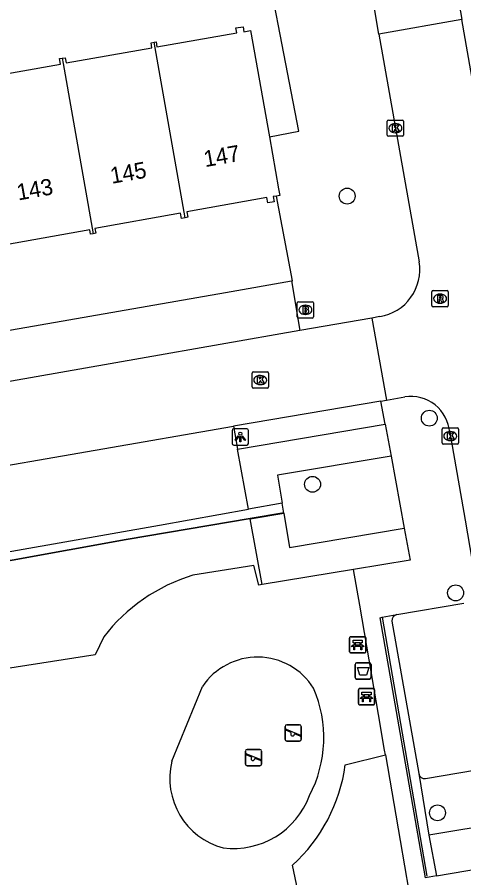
# Model space of a CAD drawing. Extents: x 157793 to 159380, y 380882 to 382313.
# Drawn here: x 158575.1 to 158602.5, y 381470.4 to 381523.3 of the extents above; entities that cross this region are included whole.
import ezdxf

# ---------------------------------------------------------------- set-up
doc = ezdxf.new("R2010")
doc.units = 0
for name, color, linetype in [('IMGEO_Afvalbak', 7, 'Continuous'), ('IMGEO_Bank', 7, 'Continuous'), ('IMGEO_Boom', 7, 'Continuous'), ('IMGEO_Brandkraan', 7, 'Continuous'), ('IMGEO_Groenvoorziening', 7, 'Continuous'), ('IMGEO_Haag', 7, 'Continuous'), ('IMGEO_Hek', 7, 'Continuous'), ('IMGEO_Kolk', 7, 'Continuous'), ('IMGEO_Lichtpunt', 7, 'Continuous'), ('IMGEO_Pand', 7, 'Continuous'), ('IMGEO_Pand_nummerreeks', 7, 'Continuous'), ('IMGEO_Parkeervlak_open', 7, 'Continuous'), ('IMGEO_Rijbaan_lokaal_open', 7, 'Continuous'), ('IMGEO_Rioolput', 7, 'Continuous'), ('IMGEO_Speelvoorziening', 7, 'Continuous'), ('IMGEO_Voetpad_open', 7, 'Continuous')]:
    doc.layers.add(name, color=color, linetype=linetype)

msp = doc.modelspace()

# ---------------------------------------------------------------- linework, layer by layer
at = {"layer": 'IMGEO_Afvalbak'}
for p, q in [((158595.907, 381483.631), (158596.697, 381483.631)), ((158596.697, 381483.631), (158595.907, 381483.631)), ((158595.807, 381482.731), (158595.807, 381483.531)), ((158595.807, 381483.531), (158595.807, 381482.731)), ((158596.797, 381483.531), (158596.797, 381482.731)), ((158596.797, 381482.731), (158596.797, 381483.531)), ((158596.697, 381482.631), (158595.907, 381482.631)), ((158595.907, 381482.631), (158596.697, 381482.631))]:
    msp.add_line(p, q, dxfattribs=at)
msp.add_lwpolyline([(158595.95, 381483.345), (158596.654, 381483.345), (158596.505, 381482.875), (158596.099, 381482.875), (158595.95, 381483.345)], dxfattribs=at)
for centre, start, end in [((158595.907, 381483.531), 90, 180), ((158595.907, 381483.531), 90, 180), ((158596.697, 381483.531), 0, 90), ((158596.697, 381483.531), 360, 90), ((158595.907, 381482.731), 180, 270), ((158595.907, 381482.731), 180, 270), ((158596.697, 381482.731), 270, 0), ((158596.697, 381482.731), 270, 0)]:
    msp.add_arc(centre, 0.1, start, end, dxfattribs=at)
at = {"layer": 'IMGEO_Bank'}
for p, q in [((158595.546, 381485.237), (158596.387, 381485.237)), ((158596.387, 381485.237), (158595.546, 381485.237)), ((158595.471, 381484.312), (158595.471, 381485.153)), ((158595.471, 381485.153), (158595.471, 381484.312)), ((158595.78, 381484.743), (158595.78, 381484.849)), ((158595.824, 381484.849), (158595.824, 381484.743)), ((158596.112, 381484.855), (158595.83, 381484.855)), ((158595.83, 381484.737), (158596.112, 381484.737)), ((158596.118, 381484.743), (158596.118, 381484.849)), ((158596.162, 381484.849), (158596.162, 381484.743)), ((158596.471, 381485.162), (158596.471, 381484.321)), ((158596.471, 381484.321), (158596.471, 381485.162)), ((158596.396, 381484.237), (158595.555, 381484.237)), ((158595.555, 381484.237), (158596.396, 381484.237)), ((158596.168, 381484.635), (158595.775, 381484.635)), ((158596.089, 381482.049), (158596.93, 381482.049)), ((158596.93, 381482.049), (158596.089, 381482.049)), ((158596.014, 381481.124), (158596.014, 381481.965)), ((158596.014, 381481.965), (158596.014, 381481.124)), ((158596.323, 381481.555), (158596.323, 381481.661)), ((158596.367, 381481.661), (158596.367, 381481.555)), ((158596.655, 381481.667), (158596.373, 381481.667)), ((158596.373, 381481.549), (158596.655, 381481.549)), ((158596.661, 381481.555), (158596.661, 381481.661)), ((158596.705, 381481.661), (158596.705, 381481.555)), ((158597.014, 381481.974), (158597.014, 381481.133)), ((158597.014, 381481.133), (158597.014, 381481.974)), ((158596.939, 381481.049), (158596.098, 381481.049)), ((158596.098, 381481.049), (158596.939, 381481.049)), ((158596.711, 381481.447), (158596.318, 381481.447))]:
    msp.add_line(p, q, dxfattribs=at)
for points in [[(158595.718, 381484.635), (158595.576, 381484.635), (158595.688, 381484.737), (158595.774, 381484.737)], [(158595.774, 381484.855), (158595.688, 381484.855), (158595.688, 381485.016), (158596.251, 381485.016), (158596.251, 381484.855), (158596.168, 381484.855)], [(158596.168, 381484.737), (158596.251, 381484.737), (158596.363, 381484.635), (158596.224, 381484.635)], [(158595.768, 381484.628), (158595.768, 381484.421), (158595.725, 381484.421), (158595.725, 381484.628)], [(158596.218, 381484.628), (158596.218, 381484.421), (158596.174, 381484.421), (158596.174, 381484.628)], [(158596.261, 381481.447), (158596.119, 381481.447), (158596.231, 381481.549), (158596.317, 381481.549)], [(158596.317, 381481.667), (158596.231, 381481.667), (158596.231, 381481.828), (158596.794, 381481.828), (158596.794, 381481.667), (158596.711, 381481.667)], [(158596.711, 381481.549), (158596.794, 381481.549), (158596.906, 381481.447), (158596.767, 381481.447)], [(158596.311, 381481.44), (158596.311, 381481.233), (158596.268, 381481.233), (158596.268, 381481.44)], [(158596.761, 381481.44), (158596.761, 381481.233), (158596.717, 381481.233), (158596.717, 381481.44)]]:
    msp.add_lwpolyline(points, dxfattribs=at)
for centre, radius, start, end in [((158595.549, 381485.159), 0.0779, 92.4484, 184.2845), ((158595.549, 381485.159), 0.0779, 92.4484, 184.2845), ((158596.393, 381485.159), 0.0779, 2.4484, 94.2845), ((158596.393, 381485.159), 0.0779, 2.4484, 94.2845), ((158595.773, 381484.848), 0.00671, 2.8957, 87.1043), ((158595.773, 381484.744), 0.00671, 272.8957, 357.1043), ((158595.83, 381484.848), 0.00671, 92.8957, 177.1043), ((158595.83, 381484.744), 0.00671, 182.8957, 267.1043), ((158596.112, 381484.848), 0.00671, 2.8957, 87.1043), ((158596.112, 381484.744), 0.00671, 272.8957, 357.1043), ((158596.169, 381484.848), 0.00671, 92.8957, 177.1043), ((158596.169, 381484.744), 0.00671, 182.8957, 267.1043), ((158595.549, 381484.315), 0.0779, 182.4484, 274.2845), ((158595.549, 381484.315), 0.0779, 182.4484, 274.2845), ((158595.718, 381484.628), 0.00671, 2.8957, 87.1043), ((158595.775, 381484.628), 0.00671, 92.8957, 177.1043), ((158596.167, 381484.628), 0.00671, 2.8957, 87.1043), ((158596.224, 381484.628), 0.00671, 92.8957, 177.1043), ((158596.393, 381484.315), 0.0779, 272.4484, 4.2845), ((158596.393, 381484.315), 0.0779, 272.4484, 4.2845), ((158596.092, 381481.971), 0.0779, 92.4484, 184.2845), ((158596.092, 381481.971), 0.0779, 92.4484, 184.2845), ((158596.936, 381481.971), 0.0779, 2.4484, 94.2845), ((158596.936, 381481.971), 0.0779, 2.4484, 94.2845), ((158596.316, 381481.66), 0.00671, 2.8957, 87.1043), ((158596.316, 381481.556), 0.00671, 272.8957, 357.1043), ((158596.373, 381481.66), 0.00671, 92.8957, 177.1043), ((158596.373, 381481.556), 0.00671, 182.8957, 267.1043), ((158596.655, 381481.66), 0.00671, 2.8957, 87.1043), ((158596.655, 381481.556), 0.00671, 272.8957, 357.1043), ((158596.712, 381481.66), 0.00671, 92.8957, 177.1043), ((158596.712, 381481.556), 0.00671, 182.8957, 267.1043), ((158596.092, 381481.127), 0.0779, 182.4484, 274.2845), ((158596.092, 381481.127), 0.0779, 182.4484, 274.2845), ((158596.261, 381481.44), 0.00671, 2.8957, 87.1043), ((158596.318, 381481.44), 0.00671, 92.8957, 177.1043), ((158596.71, 381481.44), 0.00671, 2.8957, 87.1043), ((158596.767, 381481.44), 0.00671, 92.8957, 177.1043), ((158596.936, 381481.127), 0.0779, 272.4484, 4.2845), ((158596.936, 381481.127), 0.0779, 272.4484, 4.2845)]:
    msp.add_arc(centre, radius, start, end, dxfattribs=at)
at = {"layer": 'IMGEO_Boom'}
for centre in [(158595.323, 381512.316), (158600.37, 381498.664), (158593.198, 381494.601), (158601.987, 381487.927), (158600.872, 381474.411)]:
    msp.add_circle(centre, 0.489, dxfattribs=at)
at = {"layer": 'IMGEO_Brandkraan'}
for p, q in [((158592.257, 381504.896), (158592.257, 381505.748)), ((158592.332, 381505.822), (158593.184, 381505.822)), ((158592.745, 381505.602), (158592.77, 381505.602)), ((158593.258, 381505.748), (158593.258, 381504.896)), ((158593.184, 381504.822), (158592.332, 381504.822)), ((158592.768, 381505.042), (158592.743, 381505.042))]:
    msp.add_line(p, q, dxfattribs=at)
for points in [[(158592.257, 381504.896), (158592.257, 381505.748)], [(158592.332, 381505.822), (158593.184, 381505.822)], [(158592.605, 381505.522), (158592.605, 381505.122), (158592.818, 381505.122)], [(158592.836, 381505.522), (158592.605, 381505.522)], [(158592.784, 381505.441), (158592.73, 381505.441), (158592.73, 381505.365)], [(158592.73, 381505.365), (158592.783, 381505.365)], [(158593.258, 381505.748), (158593.258, 381504.896)], [(158593.184, 381504.822), (158592.332, 381504.822)], [(158592.792, 381505.289), (158592.73, 381505.289), (158592.73, 381505.208)], [(158592.73, 381505.208), (158592.792, 381505.208)]]:
    msp.add_lwpolyline(points, dxfattribs=at)
for centre, radius, start, end in [((158592.334, 381505.746), 0.0765, 91.552, 178.448), ((158592.334, 381505.746), 0.0765, 91.552, 178.448), ((158592.785, 381505.403), 0.0379, 267.8285, 90.9355), ((158592.84, 381505.377), 0.145, 59.4692, 91.5367), ((158592.865, 381505.424), 0.0922, 285.5137, 58.1501), ((158592.87, 381505.232), 0.105, 301.3115, 78.989), ((158593.182, 381505.746), 0.0765, 1.552, 88.448), ((158593.182, 381505.746), 0.0765, 1.552, 88.448), ((158592.334, 381504.898), 0.0765, 181.552, 268.448), ((158592.334, 381504.898), 0.0765, 181.552, 268.448), ((158592.793, 381505.248), 0.0404, 269.8759, 90.5077), ((158592.824, 381505.373), 0.251, 268.6676, 293.5347), ((158593.182, 381504.898), 0.0765, 271.552, 358.448), ((158593.182, 381504.898), 0.0765, 271.552, 358.448)]:
    msp.add_arc(centre, radius, start, end, dxfattribs=at)
for centre, major_axis, ratio, start_param, end_param in [((158592.744, 381505.322), (-0.387, 0.002), 0.722429, 4.712389, 7.853982), ((158592.769, 381505.322), (-0.39, 0.002), 0.717154, 1.570796, 4.712389)]:
    msp.add_ellipse(centre, major_axis=major_axis, ratio=ratio, start_param=start_param, end_param=end_param, dxfattribs=at)
at = {"layer": 'IMGEO_Groenvoorziening'}
for points in [[(158598.019, 381496.34), (158591.047, 381495.155), (158591.333, 381493.433)], [(158591.432, 381492.835), (158591.782, 381490.716), (158598.831, 381491.913)], [(158590.095, 381488.436), (158589.362, 381492.484)], [(158590.095, 381488.436), (158589.909, 381488.406), (158589.59, 381489.614), (158585.849, 381489.013)], [(158595.719, 381489.356), (158590.095, 381488.436)], [(158580.369, 381485.218), (158579.849, 381484.126), (158572.353, 381482.962)], [(158584.557, 381477.577), (158586.432, 381482.175)], [(158595.212, 381477.356), (158597.678, 381477.974)], [(158592.642, 381467.987), (158591.977, 381471.188)]]:
    msp.add_lwpolyline(points, dxfattribs=at)
for centre, radius, start, end in [((158589.026, 381478.572), 10.914, 106.9218, 142.4848), ((158589.814, 381479.909), 4.071, 32.1022, 146.1699), ((158586.2, 381479.027), 7.69, 332.413, 23.3217), ((158588.855, 381476.529), 4.424, 166.2943, 255.1032), ((158585.03, 381478.764), 10.279, 312.521, 352.1266), ((158588.326, 381477.226), 5.01, 263.0344, 339.4355)]:
    msp.add_arc(centre, radius, start, end, dxfattribs=at)
at = {"layer": 'IMGEO_Haag'}
for points in [[(158591.333, 381493.433), (158589.257, 381493.065)], [(158591.432, 381492.835), (158591.333, 381493.433)], [(158589.362, 381492.484), (158591.432, 381492.835)], [(158589.362, 381492.484), (158581.75, 381491.194), (158571.233, 381489.287)]]:
    msp.add_lwpolyline(points, dxfattribs=at)
at = {"layer": 'IMGEO_Hek'}
for points in [[(158591.429, 381492.852), (158589.359, 381492.501)], [(158589.359, 381492.501), (158581.747, 381491.211), (158571.23, 381489.304)], [(158597.475, 381486.426), (158600.227, 381470.513)]]:
    msp.add_lwpolyline(points, dxfattribs=at)
at = {"layer": 'IMGEO_Kolk'}
for p, q in [((158597.864, 381516.99), (158598.716, 381516.99)), ((158597.789, 381516.064), (158597.789, 381516.916)), ((158598.277, 381516.77), (158598.302, 381516.77)), ((158598.79, 381516.916), (158598.79, 381516.064)), ((158598.716, 381515.99), (158597.864, 381515.99)), ((158598.3, 381516.21), (158598.275, 381516.21)), ((158589.486, 381500.582), (158589.486, 381501.434)), ((158589.561, 381501.508), (158590.413, 381501.508)), ((158589.974, 381501.288), (158589.999, 381501.288)), ((158590.487, 381501.434), (158590.487, 381500.582)), ((158589.997, 381500.728), (158589.972, 381500.728)), ((158590.413, 381500.508), (158589.561, 381500.508)), ((158601.159, 381497.14), (158601.159, 381497.992)), ((158601.234, 381498.066), (158602.086, 381498.066)), ((158602.16, 381497.992), (158602.16, 381497.14)), ((158601.647, 381497.846), (158601.672, 381497.846)), ((158602.086, 381497.066), (158601.234, 381497.066)), ((158601.67, 381497.286), (158601.645, 381497.286))]:
    msp.add_line(p, q, dxfattribs=at)
for points in [[(158597.864, 381516.99), (158598.716, 381516.99)], [(158597.789, 381516.064), (158597.789, 381516.916)], [(158598.11, 381516.69), (158598.233, 381516.69), (158598.233, 381516.539), (158598.363, 381516.69), (158598.527, 381516.69), (158598.381, 381516.539), (158598.534, 381516.29), (158598.382, 381516.29), (158598.297, 381516.454), (158598.233, 381516.387), (158598.233, 381516.29), (158598.11, 381516.29), (158598.11, 381516.69)], [(158598.79, 381516.916), (158598.79, 381516.064)], [(158598.716, 381515.99), (158597.864, 381515.99)], [(158589.486, 381500.582), (158589.486, 381501.434)], [(158589.561, 381501.508), (158590.413, 381501.508)], [(158589.807, 381501.208), (158589.93, 381501.208), (158589.93, 381501.057), (158590.06, 381501.208), (158590.224, 381501.208), (158590.078, 381501.057), (158590.231, 381500.808), (158590.079, 381500.808), (158589.994, 381500.972), (158589.93, 381500.905), (158589.93, 381500.808), (158589.807, 381500.808), (158589.807, 381501.208)], [(158590.487, 381501.434), (158590.487, 381500.582)], [(158590.413, 381500.508), (158589.561, 381500.508)], [(158601.159, 381497.14), (158601.159, 381497.992)], [(158601.234, 381498.066), (158602.086, 381498.066)], [(158602.16, 381497.992), (158602.16, 381497.14)], [(158601.48, 381497.766), (158601.603, 381497.766), (158601.603, 381497.615), (158601.733, 381497.766), (158601.897, 381497.766), (158601.751, 381497.615), (158601.904, 381497.366), (158601.752, 381497.366), (158601.667, 381497.53), (158601.603, 381497.463), (158601.603, 381497.366), (158601.48, 381497.366), (158601.48, 381497.766)], [(158602.086, 381497.066), (158601.234, 381497.066)]]:
    msp.add_lwpolyline(points, dxfattribs=at)
for centre, start, end in [((158597.866, 381516.914), 91.552, 178.448), ((158597.866, 381516.914), 91.552, 178.448), ((158598.714, 381516.914), 1.552, 88.448), ((158598.714, 381516.914), 1.552, 88.448), ((158597.866, 381516.066), 181.552, 268.448), ((158597.866, 381516.066), 181.552, 268.448), ((158598.714, 381516.066), 271.552, 358.448), ((158598.714, 381516.066), 271.552, 358.448), ((158589.563, 381501.432), 91.552, 178.448), ((158589.563, 381501.432), 91.552, 178.448), ((158590.411, 381501.432), 1.552, 88.448), ((158590.411, 381501.432), 1.552, 88.448), ((158589.563, 381500.584), 181.552, 268.448), ((158589.563, 381500.584), 181.552, 268.448), ((158590.411, 381500.584), 271.552, 358.448), ((158590.411, 381500.584), 271.552, 358.448), ((158601.236, 381497.99), 91.552, 178.448), ((158601.236, 381497.99), 91.552, 178.448), ((158602.084, 381497.99), 1.552, 88.448), ((158602.084, 381497.99), 1.552, 88.448), ((158601.236, 381497.142), 181.552, 268.448), ((158601.236, 381497.142), 181.552, 268.448), ((158602.084, 381497.142), 271.552, 358.448), ((158602.084, 381497.142), 271.552, 358.448)]:
    msp.add_arc(centre, 0.0765, start, end, dxfattribs=at)
for centre, major_axis, ratio, start_param, end_param in [((158598.276, 381516.49), (-0.387, 0.002), 0.722429, 4.712389, 7.853982), ((158598.301, 381516.49), (-0.39, 0.002), 0.717154, 1.570796, 4.712389), ((158589.973, 381501.008), (-0.387, 0.002), 0.722429, 4.712389, 7.853982), ((158589.998, 381501.008), (-0.39, 0.002), 0.717154, 1.570796, 4.712389), ((158601.646, 381497.566), (-0.387, 0.002), 0.722429, 4.712389, 7.853982), ((158601.671, 381497.566), (-0.39, 0.002), 0.717154, 1.570796, 4.712389)]:
    msp.add_ellipse(centre, major_axis=major_axis, ratio=ratio, start_param=start_param, end_param=end_param, dxfattribs=at)
at = {"layer": 'IMGEO_Lichtpunt'}
for p, q in [((158588.261, 381497.914), (158588.261, 381497.107)), ((158588.261, 381497.914), (158588.261, 381497.107)), ((158589.163, 381498.009), (158588.355, 381498.009)), ((158589.163, 381498.009), (158588.355, 381498.009)), ((158589.257, 381497.107), (158589.257, 381497.914)), ((158589.257, 381497.107), (158589.257, 381497.914)), ((158588.355, 381497.013), (158589.163, 381497.013)), ((158588.355, 381497.013), (158589.163, 381497.013))]:
    msp.add_line(p, q, dxfattribs=at)
for points in [[(158588.635, 381497.578), (158588.674, 381497.55), (158588.486, 381497.288), (158588.448, 381497.315), (158588.635, 381497.578)], [(158588.737, 381497.53), (158588.784, 381497.53), (158588.784, 381497.208), (158588.737, 381497.208), (158588.737, 381497.53)], [(158588.847, 381497.55), (158588.885, 381497.577), (158589.072, 381497.315), (158589.033, 381497.287), (158588.847, 381497.55)]]:
    msp.add_lwpolyline(points, dxfattribs=at)
msp.add_circle((158588.76, 381497.712), 0.0994, dxfattribs=at)
for centre, start, end in [((158588.355, 381497.914), 90, 180), ((158588.355, 381497.914), 90, 180), ((158589.163, 381497.914), 0, 90), ((158589.163, 381497.914), 0, 90), ((158588.355, 381497.107), 180, 270), ((158588.355, 381497.107), 180, 270), ((158589.163, 381497.107), 270, 0), ((158589.163, 381497.107), 270, 360)]:
    msp.add_arc(centre, 0.0946, start, end, dxfattribs=at)
at = {"layer": 'IMGEO_Pand'}
for points in [[(158583.46, 381521.77), (158583.583, 381521.792), (158583.639, 381521.48), (158588.55, 381522.348), (158588.496, 381522.65), (158588.927, 381522.727), (158588.982, 381522.417), (158589.393, 381522.49), (158590.549, 381515.949)], [(158577.816, 381520.789), (158578.003, 381520.822), (158578.06, 381520.498), (158583.334, 381521.43), (158583.28, 381521.738), (158583.46, 381521.77)], [(158585.364, 381510.985), (158583.46, 381521.77)], [(158572.177, 381519.769), (158572.311, 381519.793), (158572.366, 381519.482), (158577.719, 381520.429), (158577.66, 381520.762), (158577.816, 381520.789)], [(158577.816, 381520.789), (158577.88, 381520.461), (158579.732, 381510.003)], [(158590.549, 381515.949), (158591.112, 381512.765), (158591.185, 381512.351), (158590.987, 381512.316)], [(158590.987, 381512.316), (158590.788, 381512.281), (158590.844, 381511.962), (158590.444, 381511.891), (158590.386, 381512.219), (158585.472, 381511.351), (158585.532, 381511.015), (158585.364, 381510.985)], [(158585.364, 381510.985), (158585.145, 381510.946), (158585.089, 381511.259), (158579.834, 381510.33), (158579.887, 381510.031), (158579.732, 381510.003)], [(158579.732, 381510.003), (158579.567, 381509.974), (158579.52, 381510.239), (158574.358, 381509.327), (158574.412, 381509.022), (158574.092, 381508.965)]]:
    msp.add_lwpolyline(points, dxfattribs=at)
at = {"layer": 'IMGEO_Parkeervlak_open'}
for points in [[(158589.257, 381493.065), (158588.587, 381496.756)], [(158563.255, 381488.459), (158575.072, 381490.552), (158583.793, 381492.097), (158589.257, 381493.065)], [(158598.066, 381486.194), (158599.727, 381476.826)], [(158600.351, 381473.041), (158600.814, 381470.545)]]:
    msp.add_lwpolyline(points, dxfattribs=at)
msp.add_arc((158598.496, 381486.19), 0.43, 107.1423, 179.5244, dxfattribs=at)
at = {"layer": 'IMGEO_Rijbaan_lokaal_open'}
for points in [[(158601.916, 381525.764), (158602.375, 381523.164)], [(158597.266, 381522.265), (158596.845, 381524.843)], [(158602.375, 381523.164), (158597.266, 381522.265)], [(158605.121, 381507.658), (158603.27, 381518.026), (158602.375, 381523.164)], [(158597.266, 381522.265), (158599.745, 381508.283)], [(158596.847, 381504.822), (158592.419, 381504.045)], [(158597.326, 381504.918), (158596.847, 381504.822)], [(158596.847, 381504.822), (158597.737, 381499.781)], [(158592.419, 381504.045), (158563.041, 381498.891), (158562.592, 381498.977), (158555.764, 381501.299), (158555.325, 381501.353), (158512.926, 381493.835), (158508.02, 381489.99), (158473.996, 381483.964)], [(158597.394, 381499.721), (158588.345, 381498.18)], [(158597.394, 381499.721), (158597.737, 381499.781)], [(158597.737, 381499.781), (158598.863, 381499.98)], [(158561.016, 381494.215), (158562.162, 381493.846), (158562.833, 381493.748), (158588.345, 381498.18)], [(158601.622, 381497.783), (158602.57, 381492.398), (158603.272, 381488.322)]]:
    msp.add_lwpolyline(points, dxfattribs=at)
for centre, radius, start, end in [((158596.879, 381507.791), 2.908, 278.8469, 9.7306), ((158599.22, 381497.598), 2.409, 4.4115, 98.5277)]:
    msp.add_arc(centre, radius, start, end, dxfattribs=at)
at = {"layer": 'IMGEO_Rioolput'}
for p, q in [((158600.533, 381505.584), (158600.533, 381506.436)), ((158600.608, 381506.51), (158601.46, 381506.51)), ((158601.534, 381506.436), (158601.534, 381505.584)), ((158601.021, 381506.29), (158601.046, 381506.29)), ((158601.46, 381505.51), (158600.608, 381505.51)), ((158601.044, 381505.73), (158601.019, 381505.73))]:
    msp.add_line(p, q, dxfattribs=at)
for points in [[(158600.533, 381505.584), (158600.533, 381506.436)], [(158600.608, 381506.51), (158601.46, 381506.51)], [(158601.534, 381506.436), (158601.534, 381505.584)], [(158601.122, 381506.208), (158600.87, 381506.21), (158600.87, 381505.81)], [(158600.87, 381505.81), (158600.994, 381505.81), (158600.994, 381505.972), (158601.005, 381505.972)], [(158601.048, 381506.129), (158600.994, 381506.129), (158600.994, 381506.048)], [(158600.994, 381506.048), (158601.046, 381506.048)], [(158601.052, 381505.943), (158601.123, 381505.81), (158601.263, 381505.81), (158601.198, 381505.936)], [(158601.46, 381505.51), (158600.608, 381505.51)]]:
    msp.add_lwpolyline(points, dxfattribs=at)
for centre, radius, start, end in [((158600.61, 381506.434), 0.0765, 91.552, 178.448), ((158600.61, 381506.434), 0.0765, 91.552, 178.448), ((158601.458, 381506.434), 0.0765, 1.552, 88.448), ((158601.458, 381506.434), 0.0765, 1.552, 88.448), ((158601.004, 381505.919), 0.0533, 26.0293, 88.6989), ((158601.03, 381506.237), 0.19, 274.7715, 282.9687), ((158601.054, 381506.033), 0.0964, 77.0061, 93.1865), ((158601.068, 381506.09), 0.0378, 276.6634, 79.6772), ((158601.121, 381506.098), 0.109, 350.3612, 89.416), ((158601.119, 381506.098), 0.112, 277.5842, 350.9817), ((158601.103, 381505.883), 0.108, 29.5134, 73.7905), ((158600.61, 381505.586), 0.0765, 181.552, 268.448), ((158600.61, 381505.586), 0.0765, 181.552, 268.448), ((158601.458, 381505.586), 0.0765, 271.552, 358.448), ((158601.458, 381505.586), 0.0765, 271.552, 358.448)]:
    msp.add_arc(centre, radius, start, end, dxfattribs=at)
for centre, major_axis, ratio, start_param, end_param in [((158601.02, 381506.01), (-0.387, 0.002), 0.722429, 4.712389, 7.853982), ((158601.045, 381506.01), (-0.39, 0.002), 0.717154, 1.570796, 4.712389)]:
    msp.add_ellipse(centre, major_axis=major_axis, ratio=ratio, start_param=start_param, end_param=end_param, dxfattribs=at)
at = {"layer": 'IMGEO_Speelvoorziening'}
for p, q in [((158591.511, 381478.92), (158591.511, 381479.72)), ((158591.511, 381479.72), (158591.511, 381478.92)), ((158591.894, 381479.348), (158591.555, 381479.485)), ((158591.58, 381479.545), (158592.456, 381479.192)), ((158591.611, 381479.82), (158592.401, 381479.82)), ((158592.401, 381479.82), (158591.611, 381479.82)), ((158592.501, 381479.72), (158592.501, 381478.92)), ((158592.501, 381478.92), (158592.501, 381479.72)), ((158592.432, 381479.132), (158592.092, 381479.269)), ((158592.401, 381478.82), (158591.611, 381478.82)), ((158591.611, 381478.82), (158592.401, 381478.82)), ((158589.076, 381477.408), (158589.076, 381478.208)), ((158589.076, 381478.208), (158589.076, 381477.408)), ((158589.459, 381477.836), (158589.12, 381477.973)), ((158589.145, 381478.033), (158590.021, 381477.68)), ((158589.176, 381478.308), (158589.966, 381478.308)), ((158589.966, 381478.308), (158589.176, 381478.308)), ((158590.066, 381478.208), (158590.066, 381477.408)), ((158590.066, 381477.408), (158590.066, 381478.208)), ((158589.966, 381477.308), (158589.176, 381477.308)), ((158589.176, 381477.308), (158589.966, 381477.308)), ((158589.997, 381477.62), (158589.657, 381477.757))]:
    msp.add_line(p, q, dxfattribs=at)
for centre, radius, start, end in [((158591.611, 381479.72), 0.1, 90, 180), ((158591.611, 381479.72), 0.1, 90, 180), ((158591.568, 381479.515), 0.0327, 68.078, 248.078), ((158592.401, 381479.72), 0.1, 0, 90), ((158592.401, 381479.72), 0.1, 360, 90), ((158591.611, 381478.92), 0.1, 180, 270), ((158591.611, 381478.92), 0.1, 180, 270), ((158591.973, 381479.258), 0.12, 130.9928, 5.1632), ((158592.401, 381478.92), 0.1, 270, 0), ((158592.401, 381478.92), 0.1, 270, 0), ((158592.444, 381479.162), 0.0327, 248.078, 68.078), ((158589.176, 381478.208), 0.1, 90, 180), ((158589.176, 381478.208), 0.1, 90, 180), ((158589.133, 381478.003), 0.0327, 68.078, 248.078), ((158589.538, 381477.746), 0.12, 130.9928, 5.1632), ((158589.966, 381478.208), 0.1, 0, 90), ((158589.966, 381478.208), 0.1, 360, 90), ((158589.176, 381477.408), 0.1, 180, 270), ((158589.176, 381477.408), 0.1, 180, 270), ((158589.966, 381477.408), 0.1, 270, 0), ((158589.966, 381477.408), 0.1, 270, 0), ((158590.009, 381477.65), 0.0327, 248.078, 68.078)]:
    msp.add_arc(centre, radius, start, end, dxfattribs=at)
at = {"layer": 'IMGEO_Voetpad_open'}
for points in [[(158590.549, 381515.949), (158592.347, 381516.295), (158589.709, 381530.021), (158587.983, 381529.689)], [(158591.896, 381507.104), (158591.968, 381507.111), (158590.987, 381512.316)], [(158562.815, 381504.992), (158563.307, 381502.102), (158587.849, 381506.386), (158591.896, 381507.104)], [(158591.896, 381507.104), (158592.419, 381504.045)], [(158597.658, 381498.295), (158597.394, 381499.721)], [(158588.345, 381498.18), (158588.587, 381496.756)], [(158588.587, 381496.756), (158597.658, 381498.295)], [(158597.658, 381498.295), (158598.019, 381496.34)], [(158598.019, 381496.34), (158598.831, 381491.913)], [(158598.831, 381491.913), (158599.191, 381489.946), (158595.719, 381489.356)], [(158597.678, 381477.974), (158597.628, 381478.269), (158597.251, 381480.457), (158596.095, 381487.171), (158595.719, 381489.356)], [(158598.369, 381486.601), (158602.5, 381487.29)], [(158600.814, 381470.545), (158600.132, 381470.42), (158597.346, 381486.401), (158597.475, 381486.426), (158598.369, 381486.601)], [(158597.678, 381477.974), (158598.585, 381472.71), (158599.12, 381469.601), (158597.637, 381469.342), (158597.712, 381468.874)], [(158599.727, 381476.826), (158600.351, 381473.041)], [(158600.135, 381476.515), (158604.23, 381477.211)], [(158604.909, 381473.786), (158600.351, 381473.041)], [(158600.814, 381470.545), (158605.387, 381471.314)]]:
    msp.add_lwpolyline(points, dxfattribs=at)
msp.add_arc((158600.1, 381476.892), 0.378, 190.0068, 275.3599, dxfattribs=at)

# ---------------------------------------------------------------- texts
at = {"layer": 'IMGEO_Pand_nummerreeks'}
for s, p in [('147', (158586.605, 381514.093)), ('145', (158580.865, 381513.068)), ('143', (158575.124, 381512.043))]:
    msp.add_text(s, height=1, rotation=10.1201, dxfattribs=at).set_placement(p)

doc.saveas('drawing.dxf')
